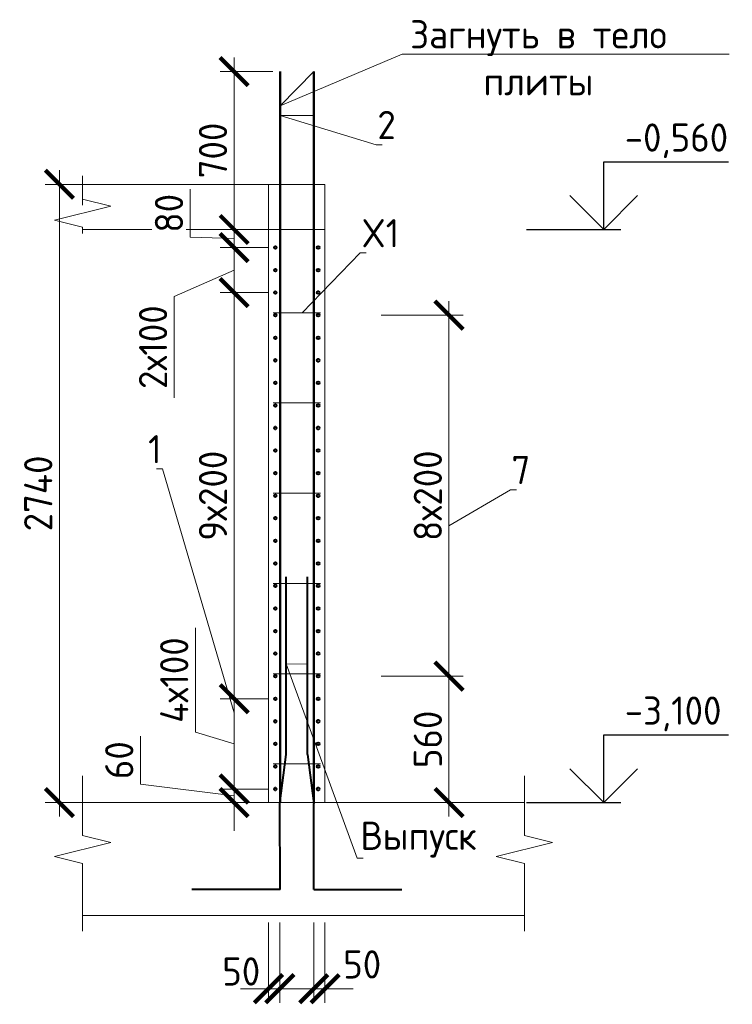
# Model space of a CAD drawing. Header units: millimetres. Extents: x 376598 to 1249954, y -318491 to -22134.
# Tile 276 of 444: x 693429 to 699746, y -123175 to -114447. Entities that reach past the tile are written whole.
import ezdxf
from ezdxf import colors
from ezdxf.entities.mleader import LeaderData, LeaderLine
from ezdxf.math import Vec2, Vec3

# ---------------------------------------------------------------- set-up
doc = ezdxf.new("R2010")
doc.units = ezdxf.units.MM
doc.linetypes.add('01 Штриховая _4 мм_', pattern=[6, 3.5, -2.5])
for name, color, linetype, lineweight in [('AF_Perekritie', 90, 'Continuous', 18), ('AF_Stena', 90, 'Continuous', 18), ('KR_Fundament', 253, 'Continuous', 18), ('Арм_шпильки', 143, 'Continuous', 18), ('Армирование', 3, 'Continuous', 40), ('АрмСтер', 2, 'Continuous', 50), ('подоснова', 151, 'Continuous', 5), ('РАЗМЕРЫ', 1, 'Continuous', 9)]:
    doc.layers.add(name, color=color, linetype=linetype, lineweight=lineweight)
doc.styles.add('GOST-2.304_Type-B', font='GOST_Common.ttf')
doc.dimstyles.new('мой 25', dxfattribs={"dimscale": 100, "dimtxt": 2.5, "dimasz": 2.5, "dimexe": 1.25, "dimexo": 0.625, "dimtad": 1, "dimdec": 0, "dimlfac": 0.5, "dimtxsty": 'GOST-2.304_Type-B', "dimblk": 'ARCHTICK', "dimcen": 2.5, "dimdle": 1.25, "dimaunit": 1, "dimadec": 1, "dimazin": 2, "dimtfac": 1, "dimtdec": 0, "dimtmove": 1, "dimatfit": 3, "dimfxl": 6, "dimfxlon": 1, "dimtfill": 1, "dimlwd": -1, "dimlwe": -1, "dimarcsym": 0})

# ---------------------------------------------------------------- blocks, each defined once
blk = doc.blocks.new('_None')
blk = doc.blocks.new('_ArchTick')
at = {"color": 0, "linetype": 'ByBlock', "const_width": 0.15}
blk.add_lwpolyline([(-0.5, -0.5), (0.5, 0.5)], dxfattribs=at)
blk = doc.blocks.new('*D2714')
at = {"layer": 'DEFPOINTS', "color": 0, "lineweight": 0, "transparency": 16777216}
for p in [(695635.1, -116306.9), (695329.8, -116466.9), (695589.5, -116466.9)]:
    blk.add_point(p, dxfattribs=at)
at = {"layer": 'РАЗМЕРЫ', "color": 0, "linetype": 'Continuous', "transparency": 16777216}
for p, q in [((694940, -116375.7), (694940, -115950.7)), ((695329.8, -116181.9), (695329.8, -116591.9)), ((695572.6, -116306.9), (695204.8, -116306.9)), ((695329.8, -116386.9), (694940, -116375.7)), ((695527, -116466.9), (695204.8, -116466.9))]:
    blk.add_line(p, q, dxfattribs=at)
at = {"layer": 'РАЗМЕРЫ', "color": 0, "transparency": 16777216, "xscale": 250, "yscale": 250, "zscale": 250}
for p, rotation in [((695329.8, -116306.9), 90), ((695329.8, -116466.9), 270)]:
    blk.add_blockref('_ArchTick', p, dxfattribs=dict(at, rotation=rotation))
at = {"layer": 'РАЗМЕРЫ', "color": 0, "lineweight": 0, "transparency": 16777216, "insert": (694752.5, -116163.2), "char_height": 250, "attachment_point": 5, "rotation": 90, "style": 'GOST-2.304_Type-B', "bg_fill": 3, "box_fill_scale": 1.1, "bg_fill_color": 256, "bg_fill_true_color": 13158600, "bg_fill_transparency": 0}
blk.add_mtext('80', dxfattribs=at)
blk = doc.blocks.new('*D2847')
at = {"layer": 'DEFPOINTS', "color": 0, "lineweight": 0, "transparency": 16777216}
for p in [(695695.1, -120466.9), (695329.8, -121266.9), (695695.1, -121266.9)]:
    blk.add_point(p, dxfattribs=at)
at = {"layer": 'РАЗМЕРЫ', "color": 0, "linetype": 'Continuous', "transparency": 16777216}
for p, q in [((694986.1, -120763.8), (694986.1, -119838.8)), ((695329.8, -120341.9), (695329.8, -121391.9)), ((695632.6, -120466.9), (695204.8, -120466.9)), ((695329.8, -120866.9), (694986.1, -120763.8)), ((695632.6, -121266.9), (695204.8, -121266.9))]:
    blk.add_line(p, q, dxfattribs=at)
at = {"layer": 'РАЗМЕРЫ', "color": 0, "transparency": 16777216, "xscale": 250, "yscale": 250, "zscale": 250}
for p, rotation in [((695329.8, -120466.9), 90), ((695329.8, -121266.9), 270)]:
    blk.add_blockref('_ArchTick', p, dxfattribs=dict(at, rotation=rotation))
at = {"layer": 'РАЗМЕРЫ', "color": 0, "lineweight": 0, "transparency": 16777216, "insert": (694798.6, -120301.3), "char_height": 250, "attachment_point": 5, "rotation": 90, "style": 'GOST-2.304_Type-B', "bg_fill": 3, "box_fill_scale": 1.1, "bg_fill_color": 256, "bg_fill_true_color": 13158600, "bg_fill_transparency": 0}
blk.add_mtext('4х100', dxfattribs=at)
blk = doc.blocks.new('*D2848')
at = {"layer": 'DEFPOINTS', "color": 0, "lineweight": 0, "transparency": 16777216}
for p in [(695695.1, -121266.9), (695329.8, -121386.9), (695635.1, -121386.9)]:
    blk.add_point(p, dxfattribs=at)
at = {"layer": 'РАЗМЕРЫ', "color": 0, "linetype": 'Continuous', "transparency": 16777216}
for p, q in [((694498.9, -121223.8), (694498.9, -120798.8)), ((695329.8, -121266.9), (695329.8, -121016.9)), ((695329.8, -121326.9), (694498.9, -121223.8)), ((695632.6, -121266.9), (695204.8, -121266.9)), ((695329.8, -121266.9), (695329.8, -121386.9)), ((695329.8, -121266.9), (695329.8, -121386.9)), ((695572.6, -121386.9), (695204.8, -121386.9)), ((695329.8, -121386.9), (695329.8, -121636.9))]:
    blk.add_line(p, q, dxfattribs=at)
at = {"layer": 'РАЗМЕРЫ', "color": 0, "transparency": 16777216, "xscale": 250, "yscale": 250, "zscale": 250}
for p, rotation in [((695329.8, -121266.9), 270), ((695329.8, -121386.9), 90)]:
    blk.add_blockref('_ArchTick', p, dxfattribs=dict(at, rotation=rotation))
at = {"layer": 'РАЗМЕРЫ', "color": 0, "lineweight": 0, "transparency": 16777216, "insert": (694311.4, -121011.3), "char_height": 250, "attachment_point": 5, "rotation": 90, "style": 'GOST-2.304_Type-B', "bg_fill": 3, "box_fill_scale": 1.1, "bg_fill_color": 256, "bg_fill_true_color": 13158600, "bg_fill_transparency": 0}
blk.add_mtext('60', dxfattribs=at)
blk = doc.blocks.new('*D2715')
at = {"layer": 'DEFPOINTS', "color": 0, "lineweight": 0, "transparency": 16777216}
for p in [(695329.8, -114906.9), (695736.4, -114906.9), (695522.5, -116306.9)]:
    blk.add_point(p, dxfattribs=at)
at = {"layer": 'РАЗМЕРЫ', "color": 0, "linetype": 'Continuous', "transparency": 16777216}
for p, q in [((695329.8, -116431.9), (695329.8, -114781.9)), ((695673.9, -114906.9), (695204.8, -114906.9)), ((695460, -116306.9), (695204.8, -116306.9))]:
    blk.add_line(p, q, dxfattribs=at)
at = {"layer": 'РАЗМЕРЫ', "color": 0, "transparency": 16777216, "xscale": 250, "yscale": 250, "zscale": 250}
for p, rotation in [((695329.8, -114906.9), 90), ((695329.8, -116306.9), 270)]:
    blk.add_blockref('_ArchTick', p, dxfattribs=dict(at, rotation=rotation))
at = {"layer": 'РАЗМЕРЫ', "color": 0, "lineweight": 0, "transparency": 16777216, "insert": (695142.3, -115606.9), "char_height": 250, "attachment_point": 5, "rotation": 90, "style": 'GOST-2.304_Type-B', "bg_fill": 3, "box_fill_scale": 1.1, "bg_fill_color": 256, "bg_fill_true_color": 13158600, "bg_fill_transparency": 0}
blk.add_mtext('700', dxfattribs=at)
blk = doc.blocks.new('*D2716')
at = {"layer": 'DEFPOINTS', "color": 0, "lineweight": 0, "transparency": 16777216}
for p in [(695939.8, -115906.9), (693780.6, -121386.9), (696099.3, -121386.9)]:
    blk.add_point(p, dxfattribs=at)
at = {"layer": 'РАЗМЕРЫ', "color": 0, "linetype": 'Continuous', "transparency": 16777216}
for p, q in [((693780.6, -115781.9), (693780.6, -121511.9)), ((694380.6, -115906.9), (693655.6, -115906.9)), ((694380.6, -121386.9), (693655.6, -121386.9))]:
    blk.add_line(p, q, dxfattribs=at)
at = {"layer": 'РАЗМЕРЫ', "color": 0, "transparency": 16777216, "xscale": 250, "yscale": 250, "zscale": 250}
for p, rotation in [((693780.6, -115906.9), 90), ((693780.6, -121386.9), 270)]:
    blk.add_blockref('_ArchTick', p, dxfattribs=dict(at, rotation=rotation))
at = {"layer": 'РАЗМЕРЫ', "color": 0, "lineweight": 0, "transparency": 16777216, "insert": (693593.1, -118646.9), "char_height": 250, "attachment_point": 5, "rotation": 90, "style": 'GOST-2.304_Type-B', "bg_fill": 3, "box_fill_scale": 1.1, "bg_fill_color": 256, "bg_fill_true_color": 13158600, "bg_fill_transparency": 0}
blk.add_mtext('2740', dxfattribs=at)
blk = doc.blocks.new('*D2849')
at = {"layer": 'DEFPOINTS', "color": 0, "lineweight": 0, "transparency": 16777216}
for p in [(695329.8, -116866.9), (695695.1, -116866.9), (695695.1, -120466.9)]:
    blk.add_point(p, dxfattribs=at)
at = {"layer": 'РАЗМЕРЫ', "color": 0, "linetype": 'Continuous', "transparency": 16777216}
for p, q in [((695329.8, -120591.9), (695329.8, -116741.9)), ((695632.6, -116866.9), (695204.8, -116866.9)), ((695632.6, -120466.9), (695204.8, -120466.9))]:
    blk.add_line(p, q, dxfattribs=at)
at = {"layer": 'РАЗМЕРЫ', "color": 0, "transparency": 16777216, "xscale": 250, "yscale": 250, "zscale": 250}
for p, rotation in [((695329.8, -116866.9), 90), ((695329.8, -120466.9), 270)]:
    blk.add_blockref('_ArchTick', p, dxfattribs=dict(at, rotation=rotation))
at = {"layer": 'РАЗМЕРЫ', "color": 0, "lineweight": 0, "transparency": 16777216, "insert": (695142.3, -118666.9), "char_height": 250, "attachment_point": 5, "rotation": 90, "style": 'GOST-2.304_Type-B', "bg_fill": 3, "box_fill_scale": 1.1, "bg_fill_color": 256, "bg_fill_true_color": 13158600, "bg_fill_transparency": 0}
blk.add_mtext('9х200', dxfattribs=at)
blk = doc.blocks.new('*D2717')
at = {"layer": 'DEFPOINTS', "color": 0, "lineweight": 0, "transparency": 16777216}
for p in [(695695.1, -116466.9), (695329.8, -116866.9), (695593.1, -116866.9)]:
    blk.add_point(p, dxfattribs=at)
at = {"layer": 'РАЗМЕРЫ', "color": 0, "linetype": 'Continuous', "transparency": 16777216}
for p, q in [((695329.8, -116341.9), (695329.8, -116991.9)), ((695632.6, -116466.9), (695204.8, -116466.9)), ((695329.8, -116666.9), (694798.6, -116900.2)), ((695530.6, -116866.9), (695204.8, -116866.9)), ((694798.6, -116900.2), (694798.6, -117800.2))]:
    blk.add_line(p, q, dxfattribs=at)
at = {"layer": 'РАЗМЕРЫ', "color": 0, "transparency": 16777216, "xscale": 250, "yscale": 250, "zscale": 250}
for p, rotation in [((695329.8, -116466.9), 90), ((695329.8, -116866.9), 270)]:
    blk.add_blockref('_ArchTick', p, dxfattribs=dict(at, rotation=rotation))
at = {"layer": 'РАЗМЕРЫ', "color": 0, "lineweight": 0, "transparency": 16777216, "insert": (694611.1, -117350.2), "char_height": 250, "attachment_point": 5, "rotation": 90, "style": 'GOST-2.304_Type-B', "bg_fill": 3, "box_fill_scale": 1.1, "bg_fill_color": 256, "bg_fill_true_color": 13158600, "bg_fill_transparency": 0}
blk.add_mtext('2х100', dxfattribs=at)
blk = doc.blocks.new('*D2718')
at = {"layer": 'DEFPOINTS', "color": 0, "lineweight": 0, "transparency": 16777216}
for p in [(695635.1, -122386.9), (695735.1, -122386.9), (695735.1, -123037.1)]:
    blk.add_point(p, dxfattribs=at)
at = {"layer": 'РАЗМЕРЫ', "color": 0, "linetype": 'Continuous', "transparency": 16777216}
for p, q in [((695635.1, -122449.4), (695635.1, -123162.1)), ((695735.1, -122449.4), (695735.1, -123162.1)), ((695635.1, -123037.1), (695385.1, -123037.1)), ((695635.1, -123037.1), (695735.1, -123037.1)), ((695735.1, -123037.1), (695985.1, -123037.1))]:
    blk.add_line(p, q, dxfattribs=at)
at = {"layer": 'РАЗМЕРЫ', "color": 0, "lineweight": 0, "transparency": 16777216, "insert": (695392.5, -122884.2), "char_height": 250, "attachment_point": 5, "style": 'GOST-2.304_Type-B', "bg_fill": 3, "box_fill_scale": 1.1, "bg_fill_color": 256, "bg_fill_true_color": 13158600, "bg_fill_transparency": 0}
blk.add_mtext('50', dxfattribs=at)
at = {"layer": 'РАЗМЕРЫ', "color": 0, "transparency": 16777216, "xscale": 250, "yscale": 250, "zscale": 250}
blk.add_blockref('_ArchTick', (695635.1, -123037.1), dxfattribs=at)
at = {"layer": 'РАЗМЕРЫ', "color": 0, "transparency": 16777216, "xscale": 250, "yscale": 250, "zscale": 250, "rotation": 180}
blk.add_blockref('_ArchTick', (695735.1, -123037.1), dxfattribs=at)
blk = doc.blocks.new('*D2719')
at = {"layer": 'DEFPOINTS', "color": 0, "lineweight": 0, "transparency": 16777216}
for p in [(696035.1, -122386.9), (696135.1, -122386.9), (696135.1, -123037.1)]:
    blk.add_point(p, dxfattribs=at)
at = {"layer": 'РАЗМЕРЫ', "color": 0, "linetype": 'Continuous', "transparency": 16777216}
for p, q in [((696035.1, -122449.4), (696035.1, -123162.1)), ((696135.1, -122449.4), (696135.1, -123162.1)), ((696035.1, -123037.1), (695785.1, -123037.1)), ((696035.1, -123037.1), (696135.1, -123037.1)), ((696135.1, -123037.1), (696385.1, -123037.1))]:
    blk.add_line(p, q, dxfattribs=at)
at = {"layer": 'РАЗМЕРЫ', "color": 0, "transparency": 16777216, "xscale": 250, "yscale": 250, "zscale": 250}
blk.add_blockref('_ArchTick', (696035.1, -123037.1), dxfattribs=at)
at = {"layer": 'РАЗМЕРЫ', "color": 0, "lineweight": 0, "transparency": 16777216, "insert": (696464.7, -122821.6), "char_height": 250, "attachment_point": 5, "style": 'GOST-2.304_Type-B', "bg_fill": 3, "box_fill_scale": 1.1, "bg_fill_color": 256, "bg_fill_true_color": 13158600, "bg_fill_transparency": 0}
blk.add_mtext('50', dxfattribs=at)
at = {"layer": 'РАЗМЕРЫ', "color": 0, "transparency": 16777216, "xscale": 250, "yscale": 250, "zscale": 250, "rotation": 180}
blk.add_blockref('_ArchTick', (696135.1, -123037.1), dxfattribs=at)
blk = doc.blocks.new('*D2850')
at = {"layer": 'DEFPOINTS', "color": 0, "lineweight": 0, "transparency": 16777216}
for p in [(696075.1, -117066.9), (697234.3, -117066.9), (696075.1, -120266.9)]:
    blk.add_point(p, dxfattribs=at)
at = {"layer": 'РАЗМЕРЫ', "color": 0, "linetype": 'Continuous', "transparency": 16777216}
for p, q in [((697234.3, -120391.9), (697234.3, -116941.9)), ((696634.3, -117066.9), (697359.3, -117066.9)), ((696634.3, -120266.9), (697359.3, -120266.9))]:
    blk.add_line(p, q, dxfattribs=at)
at = {"layer": 'РАЗМЕРЫ', "color": 0, "transparency": 16777216, "xscale": 250, "yscale": 250, "zscale": 250}
for p, rotation in [((697234.3, -117066.9), 90), ((697234.3, -120266.9), 270)]:
    blk.add_blockref('_ArchTick', p, dxfattribs=dict(at, rotation=rotation))
at = {"layer": 'РАЗМЕРЫ', "color": 0, "lineweight": 0, "transparency": 16777216, "insert": (697046.8, -118666.9), "char_height": 250, "attachment_point": 5, "rotation": 90, "style": 'GOST-2.304_Type-B', "bg_fill": 3, "box_fill_scale": 1.1, "bg_fill_color": 256, "bg_fill_true_color": 13158600, "bg_fill_transparency": 0}
blk.add_mtext('8х200', dxfattribs=at)
blk = doc.blocks.new('*D2851')
at = {"layer": 'DEFPOINTS', "color": 0, "lineweight": 0, "transparency": 16777216}
for p in [(696075.1, -120266.9), (696981.2, -121386.9), (697234.3, -121386.9)]:
    blk.add_point(p, dxfattribs=at)
at = {"layer": 'РАЗМЕРЫ', "color": 0, "linetype": 'Continuous', "transparency": 16777216}
for p, q in [((697234.3, -120141.9), (697234.3, -121511.9)), ((696634.3, -120266.9), (697359.3, -120266.9)), ((697043.7, -121386.9), (697359.3, -121386.9))]:
    blk.add_line(p, q, dxfattribs=at)
at = {"layer": 'РАЗМЕРЫ', "color": 0, "transparency": 16777216, "xscale": 250, "yscale": 250, "zscale": 250}
for p, rotation in [((697234.3, -120266.9), 90), ((697234.3, -121386.9), 270)]:
    blk.add_blockref('_ArchTick', p, dxfattribs=dict(at, rotation=rotation))
at = {"layer": 'РАЗМЕРЫ', "color": 0, "lineweight": 0, "transparency": 16777216, "insert": (697046.8, -120826.9), "char_height": 250, "attachment_point": 5, "rotation": 90, "style": 'GOST-2.304_Type-B', "bg_fill": 3, "box_fill_scale": 1.1, "bg_fill_color": 256, "bg_fill_true_color": 13158600, "bg_fill_transparency": 0}
blk.add_mtext('560', dxfattribs=at)

msp = doc.modelspace()

# ---------------------------------------------------------------- linework, layer by layer
for points in [[(698606, -115706.9), (699711.3, -115706.9)], [(698606, -116306.9), (698606, -115706.9)], [(698906, -116006.9), (698606, -116306.9), (698306, -116006.9)], [(697921.4, -116306.9), (698756, -116306.9)], [(698606, -120786.9), (699711.3, -120786.9)], [(698606, -121386.9), (698606, -120786.9)], [(698906, -121086.9), (698606, -121386.9), (698306, -121086.9)], [(697921.4, -121386.9), (698756, -121386.9)]]:
    msp.add_lwpolyline(points)
at = {"layer": 'AF_Perekritie', "linetype": '01 Штриховая _4 мм_', "lineweight": 9}
for p, q in [((696135.1, -115906.9), (693986.5, -115906.9)), ((693986.5, -116306.9), (696135.1, -116306.9))]:
    msp.add_line(p, q, dxfattribs=at)
at = {"layer": 'AF_Stena', "lineweight": 20}
for p, q in [((695635.1, -115906.9), (695635.1, -121386.9)), ((696135.1, -121386.9), (696135.1, -115906.9)), ((695635.1, -121386.9), (696135.1, -121386.9))]:
    msp.add_line(p, q, dxfattribs=at)
for points in [[(693986.5, -115981.9), (693986.5, -115831.9)], [(693986.5, -115941.9), (693986.5, -116091.9)], [(693986.5, -115981.9), (693986.5, -116036.9)], [(693986.5, -116036.9), (694236.5, -116099.4)], [(694236.5, -116099.4), (693736.5, -116224.4)], [(693736.5, -116224.4), (693986.5, -116286.9)], [(693986.5, -116286.9), (693986.5, -116341.9)], [(693986.5, -121622.9), (693986.5, -121151)], [(697902.9, -121622.9), (697902.9, -121151)], [(693986.5, -121622.9), (693986.5, -121677.9)], [(697902.9, -121622.9), (697902.9, -121677.9)], [(694236.5, -121740.4), (693736.5, -121865.4)], [(693986.5, -121677.9), (694236.5, -121740.4)], [(698152.9, -121740.4), (697652.9, -121865.4)], [(697902.9, -121677.9), (698152.9, -121740.4)], [(693736.5, -121865.4), (693986.5, -121927.9)], [(693986.5, -121927.9), (693986.5, -121982.9)], [(697652.9, -121865.4), (697902.9, -121927.9)], [(697902.9, -121927.9), (697902.9, -121982.9)], [(693986.5, -121982.9), (693986.5, -122527)], [(697902.9, -121982.9), (697902.9, -122527)]]:
    msp.add_lwpolyline(points, dxfattribs=at)
at = {"layer": 'KR_Fundament', "lineweight": 9}
for p, q in [((697902.9, -121386.9), (693986.5, -121386.9)), ((693986.5, -122386.9), (697902.9, -122386.9))]:
    msp.add_line(p, q, dxfattribs=at)
at = {"layer": 'Армирование', "ltscale": 100}
for p, q in [((695790.1, -120959.6), (695790.4, -119386.4)), ((695980.8, -120959.6), (695981.1, -119386.4)), ((695736.1, -121394.1), (695790.1, -120959.6)), ((695980.8, -120959.6), (696034.8, -121394.1)), ((695736.4, -122157.5), (695736.1, -121394.1)), ((696035.1, -122157.5), (696034.8, -121394.1)), ((695736.7, -122157.6), (694955.1, -122157.3)), ((696035.1, -122157.5), (696816.7, -122157.2))]:
    msp.add_line(p, q, dxfattribs=at)
for centre in [(695695.1, -116466.9), (696075.1, -116466.9), (695695.1, -116866.9), (696075.1, -116866.9), (695695.1, -117266.9), (696075.1, -117266.9), (695695.1, -117666.9), (696075.1, -117666.9), (695695.1, -118066.9), (696075.1, -118066.9), (695695.1, -118466.9), (696075.1, -118466.9), (695695.1, -118866.9), (696075.1, -118866.9), (695695.1, -119266.9), (696075.1, -119266.9), (695695.1, -119666.9), (696075.1, -119666.9), (695695.1, -120066.9), (696075.1, -120066.9), (695695.1, -120466.9), (696075.1, -120466.9), (695695.1, -120866.9), (696075.1, -120866.9), (695695.1, -121266.9), (696075.1, -121266.9)]:
    msp.add_circle(centre, 12, dxfattribs=at)
at = {"layer": 'АрмСтер', "ltscale": 15}
for p, q in [((695736.4, -121386.9), (695736.4, -114906.9)), ((696034.8, -121386.9), (696034.8, -114906.9))]:
    msp.add_line(p, q, dxfattribs=at)

# ---------------------------------------------------------------- texts
at = {"style": 'GOST-2.304_Type-B'}
for s, p in [('-0,560', (698791.9, -115616.9)), ('-3,100', (698791.9, -120696.9))]:
    msp.add_text(s, height=250, dxfattribs=at).set_placement(p)

# ---------------------------------------------------------------- leaders
at = {"layer": 'подоснова'}
ml = msp.add_multileader_mtext('Standard', dxfattribs=at)
ml.set_content('Загнуть в тело плиты', color=256, style='GOST-2.304_Type-B')
ml.set_leader_properties(color=256, linetype='ByLayer', lineweight=15)
ml.set_arrow_properties(name='NONE')
ml.build(insert=Vec2(0, 0))
ml.multileader.update_dxf_attribs({"text_left_attachment_type": 6, "text_right_attachment_type": 6, "dogleg_length": 10, "arrow_head_size": 18})
ctx = ml.context
ctx.base_point, ctx.char_height, ctx.arrow_head_size, ctx.landing_gap_size, ctx.plane_origin = Vec3(696827.8, -114751.8), 250, 18, 20, Vec3(700246, -113301.4)
ctx.left_attachment, ctx.right_attachment, ctx.text_align_type = 6, 6, 1
notes = []
notes.append((ctx, [(1, (1, 1, 0), (696817.8, -114751.8), (1, 0), 10, [(0, [(696034.8, -114906), (695736.4, -115210.6)], 0, [])])]))
ctx.mtext.insert, ctx.mtext.width, ctx.mtext.alignment, ctx.mtext.flow_direction = Vec3(698027.2, -114451.8), 2840.037, 2, 5
ml = msp.add_multileader_mtext('Standard', dxfattribs=at)
ml.set_content('2', color=256, style='GOST-2.304_Type-B')
ml.set_leader_properties(color=256, linetype='ByLayer', lineweight=15)
ml.set_arrow_properties(name='NONE')
ml.build(insert=Vec2(0, 0))
ml.multileader.update_dxf_attribs({"text_left_attachment_type": 6, "text_right_attachment_type": 6, "dogleg_length": 10, "arrow_head_size": 18})
ctx = ml.context
ctx.base_point, ctx.char_height, ctx.arrow_head_size, ctx.landing_gap_size, ctx.plane_origin = Vec3(696598.7, -115555.6), 250, 18, 20, Vec3(695381.8, -114243.1)
ctx.left_attachment, ctx.right_attachment, ctx.text_align_type = 6, 6, 1
notes.append((ctx, [(0, (1, 1, 0), (696588.7, -115555.6), (1, 0), 10, [(1, [(696034.8, -115295.6), (695736.4, -115297.4)], 0, [])])]))
ctx.mtext.insert, ctx.mtext.width, ctx.mtext.alignment, ctx.mtext.flow_direction = Vec3(696681.2, -115255.6), 22.898, 2, 5
ml = msp.add_multileader_mtext('Standard', dxfattribs=at)
ml.set_content('1', color=256, style='GOST-2.304_Type-B')
ml.set_leader_properties(color=256, linetype='ByLayer', lineweight=15)
ml.set_arrow_properties(name='NONE')
ml.build(insert=Vec2(0, 0))
ml.multileader.update_dxf_attribs({"text_left_attachment_type": 6, "text_right_attachment_type": 6, "dogleg_length": 10, "arrow_head_size": 18})
ctx = ml.context
ctx.base_point, ctx.char_height, ctx.arrow_head_size, ctx.landing_gap_size, ctx.plane_origin = Vec3(694569.5, -118429.5), 250, 18, 20, Vec3(693269.8, -117989.3)
ctx.left_attachment, ctx.right_attachment, ctx.text_align_type = 6, 6, 1
notes.append((ctx, [(1, (1, 1, 0), (694694.5, -118429.5), (-1, 0), 10, [(2, [(695329.8, -116741.9), (695329.8, -117885.7), (695329.8, -120591.9)], 0, [])])]))
ctx.mtext.insert, ctx.mtext.width, ctx.mtext.alignment, ctx.mtext.flow_direction = Vec3(694627, -118129.5), 22.898, 2, 5
ml = msp.add_multileader_mtext('Standard', dxfattribs=at)
ml.set_content('Выпуск', color=256, style='GOST-2.304_Type-B')
ml.set_leader_properties(color=256, linetype='ByLayer', lineweight=15)
ml.set_arrow_properties(name='NONE')
ml.build(insert=Vec2(0, 0))
ml.multileader.update_dxf_attribs({"text_left_attachment_type": 6, "text_right_attachment_type": 6, "dogleg_length": 10, "arrow_head_size": 18})
ctx = ml.context
ctx.base_point, ctx.char_height, ctx.arrow_head_size, ctx.landing_gap_size, ctx.plane_origin = Vec3(696431.4, -121881.1), 250, 18, 20, Vec3(695274.4, -118919)
ctx.left_attachment, ctx.right_attachment, ctx.text_align_type = 6, 6, 1
notes.append((ctx, [(0, (1, 1, 0), (696421.4, -121881.1), (1, 0), 10, [(1, [(695980.8, -120160.2), (695790.1, -120156.9)], 0, [])])]))
ctx.mtext.insert, ctx.mtext.width, ctx.mtext.alignment, ctx.mtext.flow_direction = Vec3(696963.9, -121556.1), 22.898, 2, 5
for ctx, leaders in notes:
    for number, flags, end, landing, length, lines in leaders:
        leader = LeaderData()
        leader.index, (leader.has_last_leader_line, leader.has_dogleg_vector, leader.attachment_direction) = number, flags
        leader.last_leader_point, leader.dogleg_vector, leader.dogleg_length = Vec3(end), Vec3(landing), length
        for number, points, colour, breaks in lines:
            line = LeaderLine()
            line.index, line.vertices, line.color, line.breaks = number, Vec3.list(points), colors.encode_raw_color(colour), breaks
            leader.lines.append(line)
        ctx.leaders.append(leader)

# ---------------------------------------------------------------- next in the draw order: dimensions: what is measured, and where the dimension line sits
at = {"layer": 'РАЗМЕРЫ', "lineweight": 0}
dim = msp.add_linear_dim(base=(695329.8, -116466.9), p1=(695635.1, -116306.9), p2=(695589.5, -116466.9), angle=90, dimstyle='мой 25', dxfattribs=at)
dim.commit()
dim.dimension.update_dxf_attribs({"geometry": '*D2714', "text_midpoint": (694940, -116313.2), "dimtype": 160})
dim = msp.add_linear_dim(base=(695329.8, -121266.9), p1=(695695.1, -120466.9), p2=(695695.1, -121266.9), angle=90, text='4х100', dimstyle='мой 25', dxfattribs=at)
dim.commit()
dim.dimension.update_dxf_attribs({"geometry": '*D2847', "text_midpoint": (694798.6, -120701.3)})
dim = msp.add_linear_dim(base=(695735.1, -123037.1), p1=(695635.1, -122386.9), p2=(695735.1, -122386.9), dimstyle='мой 25', dxfattribs=at)
dim.commit()
dim.dimension.update_dxf_attribs({"geometry": '*D2718', "text_midpoint": (695392.5, -123071.7), "dimtype": 160})

# ---------------------------------------------------------------- next in the draw order: dimensions: what is measured, and where the dimension line sits
dim = msp.add_linear_dim(base=(695329.8, -114906.9), p1=(695522.5, -116306.9), p2=(695736.4, -114906.9), angle=90, dimstyle='мой 25', dxfattribs=at)
dim.commit()
dim.dimension.update_dxf_attribs({"geometry": '*D2715', "text_midpoint": (695142.3, -115606.9)})
dim = msp.add_linear_dim(base=(695329.8, -121386.9), p1=(695695.1, -121266.9), p2=(695635.1, -121386.9), angle=90, dimstyle='мой 25', dxfattribs=at)
dim.commit()
dim.dimension.update_dxf_attribs({"geometry": '*D2848', "text_midpoint": (694498.9, -121161.3), "dimtype": 160})
dim = msp.add_linear_dim(base=(696135.1, -123037.1), p1=(696035.1, -122386.9), p2=(696135.1, -122386.9), dimstyle='мой 25', dxfattribs=at)
dim.commit()
dim.dimension.update_dxf_attribs({"geometry": '*D2719', "text_midpoint": (696464.7, -123009.1), "dimtype": 160})

# ---------------------------------------------------------------- next in the draw order: dimensions: what is measured, and where the dimension line sits
dim = msp.add_linear_dim(base=(693780.6, -121386.9), p1=(695939.8, -115906.9), p2=(696099.3, -121386.9), angle=90, dimstyle='мой 25', dxfattribs=at)
dim.commit()
dim.dimension.update_dxf_attribs({"geometry": '*D2716', "text_midpoint": (693593.1, -118646.9)})

# ---------------------------------------------------------------- next in the draw order: linework, layer by layer
at = {"layer": 'Армирование', "ltscale": 100}
for centre in [(696075.1, -116666.9), (696075.1, -117066.9), (696075.1, -117466.9), (696075.1, -117866.9), (696075.1, -118266.9), (696075.1, -118666.9), (696075.1, -119066.9), (696075.1, -119466.9), (696075.1, -119866.9), (696075.1, -120266.9), (695695.1, -120666.9), (696075.1, -120666.9), (695695.1, -121066.9), (696075.1, -121066.9)]:
    msp.add_circle(centre, 12, dxfattribs=at)

# ---------------------------------------------------------------- next in the draw order: dimensions: what is measured, and where the dimension line sits
at = {"layer": 'РАЗМЕРЫ', "lineweight": 0}
dim = msp.add_linear_dim(base=(695329.8, -116866.9), p1=(695695.1, -120466.9), p2=(695695.1, -116866.9), angle=90, text='9х200', dimstyle='мой 25', dxfattribs=at)
dim.commit()
dim.dimension.update_dxf_attribs({"geometry": '*D2849', "text_midpoint": (695142.3, -118666.9)})

# ---------------------------------------------------------------- next in the draw order: linework, layer by layer
at = {"layer": 'Армирование', "ltscale": 100}
for centre in [(695695.1, -118266.9), (695695.1, -118666.9), (695695.1, -119066.9), (695695.1, -119466.9), (695695.1, -119866.9), (695695.1, -120266.9)]:
    msp.add_circle(centre, 12, dxfattribs=at)

# ---------------------------------------------------------------- next in the draw order: dimensions: what is measured, and where the dimension line sits
at = {"layer": 'РАЗМЕРЫ', "lineweight": 0}
dim = msp.add_linear_dim(base=(695329.8, -116866.9), p1=(695695.1, -116466.9), p2=(695593.1, -116866.9), angle=90, text='2х100', dimstyle='мой 25', dxfattribs=at)
dim.commit()
dim.dimension.update_dxf_attribs({"geometry": '*D2717', "text_midpoint": (694798.6, -116962.7), "dimtype": 160})
dim = msp.add_linear_dim(base=(697234.3, -117066.9), p1=(696075.1, -120266.9), p2=(696075.1, -117066.9), angle=90, text='8х200', dimstyle='мой 25', dxfattribs=at)
dim.commit()
dim.dimension.update_dxf_attribs({"geometry": '*D2850', "text_midpoint": (697046.8, -118666.9)})

# ---------------------------------------------------------------- next in the draw order: linework, layer by layer
at = {"layer": 'Арм_шпильки'}
for p, q in [((695675.1, -117044.8), (696095.1, -117044.8)), ((695675.1, -117844.8), (696095.1, -117844.8)), ((695675.1, -118644.8), (696095.1, -118644.8)), ((695675.1, -119444.8), (696095.1, -119444.8))]:
    msp.add_line(p, q, dxfattribs=at)
at = {"layer": 'Армирование', "ltscale": 100}
for centre in [(695695.1, -116666.9), (695695.1, -117066.9), (695695.1, -117466.9), (695695.1, -117866.9)]:
    msp.add_circle(centre, 12, dxfattribs=at)

# ---------------------------------------------------------------- next in the draw order: dimensions: what is measured, and where the dimension line sits
at = {"layer": 'РАЗМЕРЫ', "lineweight": 0}
dim = msp.add_linear_dim(base=(697234.3, -121386.9), p1=(696075.1, -120266.9), p2=(696981.2, -121386.9), angle=90, dimstyle='мой 25', dxfattribs=at)
dim.commit()
dim.dimension.update_dxf_attribs({"geometry": '*D2851', "text_midpoint": (697046.8, -120826.9)})

# ---------------------------------------------------------------- next in the draw order: leaders
at = {"layer": 'подоснова'}
ml = msp.add_multileader_mtext('Standard', dxfattribs=at)
ml.set_content('X1', color=256, style='GOST-2.304_Type-B')
ml.set_leader_properties(color=256, linetype='ByLayer', lineweight=15)
ml.set_arrow_properties(name='NONE')
ml.build(insert=Vec2(0, 0))
ml.multileader.update_dxf_attribs({"text_left_attachment_type": 6, "text_right_attachment_type": 6, "dogleg_length": 10, "arrow_head_size": 18})
ctx = ml.context
ctx.base_point, ctx.char_height, ctx.arrow_head_size, ctx.landing_gap_size, ctx.plane_origin = Vec3(696455.5, -116514.9), 250, 18, 20, Vec3(695461, -115742.7)
ctx.left_attachment, ctx.right_attachment, ctx.text_align_type = 6, 6, 1
notes = []
notes.append((ctx, [(0, (1, 1, 0), (696445.5, -116514.9), (1, 0), 10, [(0, [(695931.8, -117044.8)], 0, [])])]))
ctx.mtext.insert, ctx.mtext.width, ctx.mtext.alignment, ctx.mtext.flow_direction = Vec3(696625.5, -116214.9), 22.898, 2, 5
ml = msp.add_multileader_mtext('Standard', dxfattribs=at)
ml.set_content('7', color=256, style='GOST-2.304_Type-B')
ml.set_leader_properties(color=256, linetype='ByLayer', lineweight=15)
ml.set_arrow_properties(name='NONE')
ml.build(insert=Vec2(0, 0))
ml.multileader.update_dxf_attribs({"text_left_attachment_type": 6, "text_right_attachment_type": 6, "dogleg_length": 10, "arrow_head_size": 18})
ctx = ml.context
ctx.base_point, ctx.char_height, ctx.arrow_head_size, ctx.landing_gap_size, ctx.plane_origin = Vec3(697789.3, -118614), 250, 18, 20, Vec3(696794.8, -117841.8)
ctx.left_attachment, ctx.right_attachment, ctx.text_align_type = 6, 6, 1
notes.append((ctx, [(0, (1, 1, 0), (697779.3, -118614), (1, 0), 10, [(0, [(697234.3, -118935.2)], 0, [])])]))
ctx.mtext.insert, ctx.mtext.width, ctx.mtext.alignment, ctx.mtext.flow_direction = Vec3(697871.9, -118314), 22.898, 2, 5
for ctx, leaders in notes:
    for number, flags, end, landing, length, lines in leaders:
        leader = LeaderData()
        leader.index, (leader.has_last_leader_line, leader.has_dogleg_vector, leader.attachment_direction) = number, flags
        leader.last_leader_point, leader.dogleg_vector, leader.dogleg_length = Vec3(end), Vec3(landing), length
        for number, points, colour, breaks in lines:
            line = LeaderLine()
            line.index, line.vertices, line.color, line.breaks = number, Vec3.list(points), colors.encode_raw_color(colour), breaks
            leader.lines.append(line)
        ctx.leaders.append(leader)

# ---------------------------------------------------------------- next in the draw order: linework, layer by layer
at = {"layer": 'Арм_шпильки'}
for p, q in [((695675.1, -120244.8), (696095.1, -120244.8)), ((695675.1, -121044.8), (696095.1, -121044.8))]:
    msp.add_line(p, q, dxfattribs=at)

doc.saveas('drawing.dxf')
